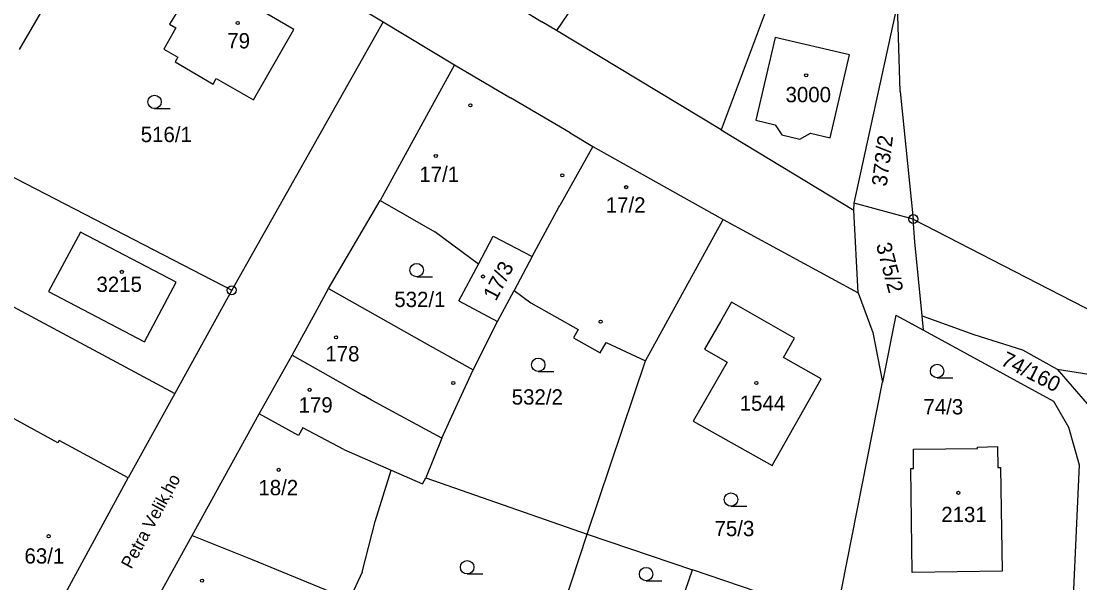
# Model space of a CAD drawing. Extents: x -735249 to -729401, y -1124843 to -1121828.
# Drawn here: x -734367.9 to -734250.1, y -1123015.5 to -1122953.1 of the extents above; entities that cross this region are included whole.
import ezdxf

# ---------------------------------------------------------------- set-up
doc = ezdxf.new("R2010")
doc.units = 0
for name, color, linetype in [('Vrstva 1', 7, 'Continuous'), ('Vrstva 13', 7, 'Continuous'), ('Vrstva 15', 7, 'Continuous'), ('Vrstva 18', 7, 'Continuous'), ('Vrstva 19', 7, 'Continuous'), ('Vrstva 25', 7, 'Continuous')]:
    doc.layers.add(name, color=color, linetype=linetype)

msp = doc.modelspace()

# ---------------------------------------------------------------- linework, layer by layer
at = {"layer": 'Vrstva 1'}
for points in [[(-734356.29, -1122935.81), (-734327.58, -1122953.13)], [(-734281.42, -1122942.25), (-734290.01, -1122965.15)], [(-734302.15, -1122945), (-734308.31, -1122954.08)], [(-734368.03, -1122956.21), (-734363.2, -1122947.81)], [(-734337.53, -1122953.99), (-734345.88, -1122949.1)], [(-734349.14, -1122949.8), (-734351.37, -1122953.4)], [(-734312.46, -1122951.57), (-734309.93, -1122953.11)], [(-734275.21, -1122973.3), (-734270.39, -1122951.23)], [(-734327.58, -1122953.13), (-734344.43, -1122982.98)], [(-734327.58, -1122953.13), (-734319.66, -1122957.92)], [(-734308.31, -1122954.08), (-734309.93, -1122953.11)], [(-734350.64, -1122953.81), (-734351.99, -1122956.18)], [(-734351.37, -1122953.4), (-734350.64, -1122953.81)], [(-734342, -1122961.79), (-734337.53, -1122953.99)], [(-734290.01, -1122965.15), (-734308.31, -1122954.08)], [(-734283.99, -1122954.85), (-734286.15, -1122964.08)], [(-734275.73, -1122956.79), (-734283.99, -1122954.85)], [(-734351.99, -1122956.18), (-734350.44, -1122957.06)], [(-734350.44, -1122957.06), (-734350.74, -1122957.58)], [(-734350.74, -1122957.58), (-734346.5, -1122960.07)], [(-734277.88, -1122966.01), (-734275.73, -1122956.79)], [(-734319.66, -1122957.92), (-734322.56, -1122963.19)], [(-734319.66, -1122957.92), (-734313.42, -1122961.59)], [(-734346.5, -1122960.07), (-734346.15, -1122959.41)], [(-734346.15, -1122959.41), (-734342, -1122961.79)], [(-734306.8, -1122965.48), (-734313.42, -1122961.59)], [(-734322.56, -1122963.19), (-734327.94, -1122972.98)], [(-734286.15, -1122964.08), (-734283.97, -1122964.59)], [(-734283.97, -1122964.59), (-734283.23, -1122965.71)], [(-734306.8, -1122965.48), (-734304.25, -1122966.98)], [(-734290.01, -1122965.15), (-734275.23, -1122974.09)], [(-734283.23, -1122965.71), (-734281.23, -1122966.18)], [(-734281.23, -1122966.18), (-734280.07, -1122965.5)], [(-734280.07, -1122965.5), (-734277.88, -1122966.01)], [(-734375, -1122967.16), (-734344.43, -1122982.98)], [(-734304.25, -1122966.98), (-734307.95, -1122973.55)], [(-734304.25, -1122966.98), (-734295.42, -1122971.95)], [(-734295.42, -1122971.95), (-734289.78, -1122975.1)], [(-734333.66, -1122982.8), (-734327.94, -1122972.98)], [(-734327.94, -1122972.98), (-734321.85, -1122976.5)], [(-734311, -1122979.22), (-734308.06, -1122973.74)], [(-734308.06, -1122973.74), (-734307.95, -1122973.55)], [(-734275.23, -1122974.09), (-734275.21, -1122973.3)], [(-734274.76, -1122983.27), (-734275.23, -1122974.09)], [(-734268.63, -1122975.07), (-734275.21, -1122973.3)], [(-734298.41, -1122990.84), (-734289.78, -1122975.1)], [(-734289.78, -1122975.1), (-734274.76, -1122983.27)], [(-734268.45, -1122977.61), (-734268.63, -1122975.07)], [(-734361.26, -1122976.51), (-734364.81, -1122983.13)], [(-734350.63, -1122982.07), (-734361.26, -1122976.51)], [(-734317, -1122980.07), (-734321.85, -1122976.5)], [(-734381.86, -1122977.79), (-734350.75, -1122994.47)], [(-734317, -1122980.07), (-734315.34, -1122976.95)], [(-734315.34, -1122976.95), (-734311, -1122979.22)], [(-734267.62, -1122985.84), (-734268.45, -1122977.61)], [(-734319.16, -1122984.16), (-734317, -1122980.07)], [(-734311, -1122979.22), (-734313.03, -1122983)], [(-734354.15, -1122988.7), (-734350.63, -1122982.07)], [(-734364.81, -1122983.13), (-734354.15, -1122988.7)], [(-734344.43, -1122982.98), (-734350.75, -1122994.47)], [(-734334.93, -1122985.12), (-734333.66, -1122982.8)], [(-734333.66, -1122982.8), (-734322.68, -1122988.97)], [(-734314.88, -1122986.45), (-734313.03, -1122983)], [(-734313.03, -1122983), (-734311.15, -1122984.38)], [(-734274.76, -1122983.27), (-734273.11, -1122987.68)], [(-734319.16, -1122984.16), (-734314.88, -1122986.45)], [(-734311.15, -1122984.38), (-734305.89, -1122987.35)], [(-734288.85, -1122984.3), (-734290.08, -1122986.45)], [(-734281.83, -1122988.3), (-734288.85, -1122984.3)], [(-734337.73, -1122990.21), (-734334.93, -1122985.12)], [(-734270.57, -1122985.74), (-734272.05, -1122993.21)], [(-734270.57, -1122985.74), (-734267.47, -1122987.43)], [(-734267.47, -1122987.43), (-734267.62, -1122985.84)], [(-734267.62, -1122985.84), (-734261.9, -1122987.89)], [(-734317.57, -1122991.84), (-734314.88, -1122986.45)], [(-734290.08, -1122986.45), (-734291.85, -1122989.55)], [(-734305.89, -1122987.35), (-734306.41, -1122988.27)], [(-734306.41, -1122988.27), (-734303.45, -1122989.95)], [(-734283.06, -1122990.46), (-734281.83, -1122988.3)], [(-734273.11, -1122987.68), (-734272.05, -1122993.21)], [(-734267.47, -1122987.43), (-734253.01, -1122995.32)], [(-734261.9, -1122987.89), (-734256.49, -1122989.59)], [(-734322.68, -1122988.97), (-734317.57, -1122991.84)], [(-734303.45, -1122989.95), (-734302.8, -1122988.79)], [(-734302.8, -1122988.79), (-734298.41, -1122990.84)], [(-734291.85, -1122989.55), (-734289.34, -1122990.97)], [(-734256.49, -1122989.59), (-734252.63, -1122991.76)], [(-734341.37, -1122996.73), (-734337.73, -1122990.21)], [(-734337.73, -1122990.21), (-734329.79, -1122994.69)], [(-734304.88, -1123010.12), (-734298.41, -1122990.84)], [(-734278.86, -1122992.85), (-734283.06, -1122990.46)], [(-734319.94, -1122996.97), (-734317.57, -1122991.84)], [(-734289.34, -1122990.97), (-734293.11, -1122997.56)], [(-734252.63, -1122991.76), (-734229.87, -1122995.35)], [(-734252.63, -1122991.76), (-734249.28, -1122995.61)], [(-734284.33, -1123002.46), (-734278.86, -1122992.85)], [(-734277.12, -1123018.92), (-734272.05, -1122993.21)], [(-734363.77, -1122999.96), (-734372.85, -1122994.98)], [(-734350.75, -1122994.47), (-734355.97, -1123003.85)], [(-734328.9, -1122995.19), (-734329.79, -1122994.69)], [(-734321.08, -1122999.43), (-734328.9, -1122995.19)], [(-734253.01, -1122995.32), (-734251.37, -1122998.21)], [(-734347.02, -1123006.95), (-734341.37, -1122996.73)], [(-734337, -1122999.15), (-734341.37, -1122996.73)], [(-734321.08, -1122999.43), (-734319.94, -1122996.97)], [(-734293.11, -1122997.56), (-734284.33, -1123002.46)], [(-734336.52, -1122998.28), (-734337, -1122999.15)], [(-734331.97, -1123000.68), (-734336.52, -1122998.28)], [(-734251.37, -1122998.21), (-734250.17, -1123002.39)], [(-734363.62, -1122999.68), (-734363.77, -1122999.96)], [(-734355.97, -1123003.85), (-734363.62, -1122999.68)], [(-734321.08, -1122999.43), (-734322.86, -1123003.83)], [(-734331.97, -1123000.68), (-734326.71, -1123002.99)], [(-734268.61, -1123000.66), (-734261.48, -1123000.59)], [(-734268.58, -1123002.82), (-734268.61, -1123000.66)], [(-734261.48, -1123000.59), (-734261.47, -1123000.43)], [(-734261.47, -1123000.43), (-734259.26, -1123000.37)], [(-734259.26, -1123000.37), (-734259.23, -1123002.68)], [(-734250.17, -1123002.39), (-734251.28, -1123026.82)], [(-734328.47, -1123008.7), (-734326.71, -1123002.99)], [(-734326.71, -1123002.99), (-734323.22, -1123004.53)], [(-734268.73, -1123014.36), (-734268.9, -1123002.82)], [(-734268.9, -1123002.82), (-734268.58, -1123002.82)], [(-734259.23, -1123002.68), (-734258.91, -1123002.68)], [(-734258.91, -1123002.68), (-734258.74, -1123014.21)], [(-734365.74, -1123021.88), (-734355.97, -1123003.85)], [(-734323.22, -1123004.53), (-734322.86, -1123003.83)], [(-734322.86, -1123003.83), (-734304.88, -1123010.12)], [(-734348.85, -1123010.26), (-734347.02, -1123006.95)], [(-734329.94, -1123014.34), (-734328.47, -1123008.7)], [(-734357.82, -1123026.48), (-734348.85, -1123010.26)], [(-734348.85, -1123010.26), (-734342.15, -1123012.94)], [(-734307.55, -1123018.23), (-734304.88, -1123010.12)], [(-734304.88, -1123010.12), (-734293.19, -1123014.09)], [(-734342.15, -1123012.94), (-734331.35, -1123017.36)], [(-734329.94, -1123014.34), (-734331.35, -1123017.36)], [(-734301.63, -1123038.64), (-734293.19, -1123014.09)], [(-734266.27, -1123023.24), (-734293.19, -1123014.09)], [(-734258.74, -1123014.21), (-734268.73, -1123014.36)]]:
    msp.add_lwpolyline(points, dxfattribs=at)
at = {"layer": 'Vrstva 13'}
for points in [[(-734270.08, -1122960.88), (-734270.39, -1122951.23)], [(-734270.08, -1122960.88), (-734268.63, -1122975.07)], [(-734268.63, -1122975.07), (-734252.28, -1122983.5)], [(-734252.28, -1122983.5), (-734240.85, -1122989.35)]]:
    msp.add_lwpolyline(points, dxfattribs=at)
at = {"layer": 'Vrstva 25'}
for points in [[(-734353.02, -1122962.78), (-734351.27, -1122962.78)], [(-734323.86, -1122981.49), (-734322.11, -1122981.49)], [(-734310.34, -1122992.02), (-734308.59, -1122992.02)], [(-734265.97, -1122992.72), (-734264.22, -1122992.72)], [(-734288.9, -1123007.01), (-734287.15, -1123007.01)], [(-734318.25, -1123014.54), (-734316.5, -1123014.54)], [(-734298.34, -1123015.3), (-734296.59, -1123015.3)]]:
    msp.add_lwpolyline(points, dxfattribs=at)
for centre, radius in [((-734343.77, -1122953.26), 0.175), ((-734280.54, -1122959.07), 0.175), ((-734353.02, -1122962.03), 0.75), ((-734317.89, -1122962.41), 0.175), ((-734321.73, -1122968.04), 0.175), ((-734307.67, -1122970.19), 0.175), ((-734300.56, -1122971.51), 0.175), ((-734268.63, -1122975.07), 0.5), ((-734268.63, -1122975.07), 0.032), ((-734323.86, -1122980.74), 0.75), ((-734356.66, -1122980.94), 0.175), ((-734316.48, -1122981.45), 0.175), ((-734344.43, -1122982.98), 0.5), ((-734344.43, -1122982.98), 0.032), ((-734303.4, -1122986.48), 0.175), ((-734332.83, -1122988.21), 0.175), ((-734310.34, -1122991.27), 0.75), ((-734265.97, -1122991.97), 0.75), ((-734319.79, -1122993.3), 0.175), ((-734286.07, -1122993.3), 0.175), ((-734335.76, -1122994.06), 0.175), ((-734339.21, -1123002.96), 0.175), ((-734288.9, -1123006.26), 0.75), ((-734263.6, -1123005.51), 0.175), ((-734364.8, -1123010.34), 0.175), ((-734318.25, -1123013.79), 0.75), ((-734298.34, -1123014.55), 0.75), ((-734347.74, -1123015.28), 0.175)]:
    msp.add_circle(centre, radius, dxfattribs=at)

# ---------------------------------------------------------------- texts
at = {"layer": 'Vrstva 15'}
msp.add_text('Petra Velik‚ho', height=1.39999, rotation=61.50049, dxfattribs=at).set_placement((-734355.6, -1123014.069))
at = {"layer": 'Vrstva 18'}
for s, p in [('516/1', (-734354.56, -1122966.5)), ('532/1', (-734326.35, -1122984.85)), ('532/2', (-734313.29, -1122995.7)), ('74/3', (-734267.49, -1122996.79)), ('75/3', (-734290.73, -1123010.33))]:
    msp.add_text(s, height=1.7, dxfattribs=at).set_placement(p)
for s, rotation, p in [('373/2', 82.70066, (-734271.582, -1122971.497)), ('375/2', 284.90227, (-734272.786, -1122977.921)), ('74/160', 333.20265, (-734259.012, -1122991.232))]:
    msp.add_text(s, height=1.7, rotation=rotation, dxfattribs=at).set_placement(p)
at = {"layer": 'Vrstva 19'}
for s, p in [('79', (-734344.93, -1122956.08)), ('3000', (-734282.83, -1122962.07)), ('17/1', (-734323.57, -1122970.93)), ('17/2', (-734302.83, -1122974.34)), ('3215', (-734359.483, -1122983.17)), ('178', (-734334.02, -1122990.89)), ('179', (-734337, -1122996.58)), ('1544', (-734287.93, -1122996.39)), ('18/2', (-734341.47, -1123005.78)), ('2131', (-734265.51, -1123008.77)), ('63/1', (-734367.49, -1123013.38))]:
    msp.add_text(s, height=1.7, dxfattribs=at).set_placement(p)
msp.add_text('17/3', height=1.7, rotation=62.4005, dxfattribs=at).set_placement((-734315.054, -1122984.271))

doc.saveas('drawing.dxf')
